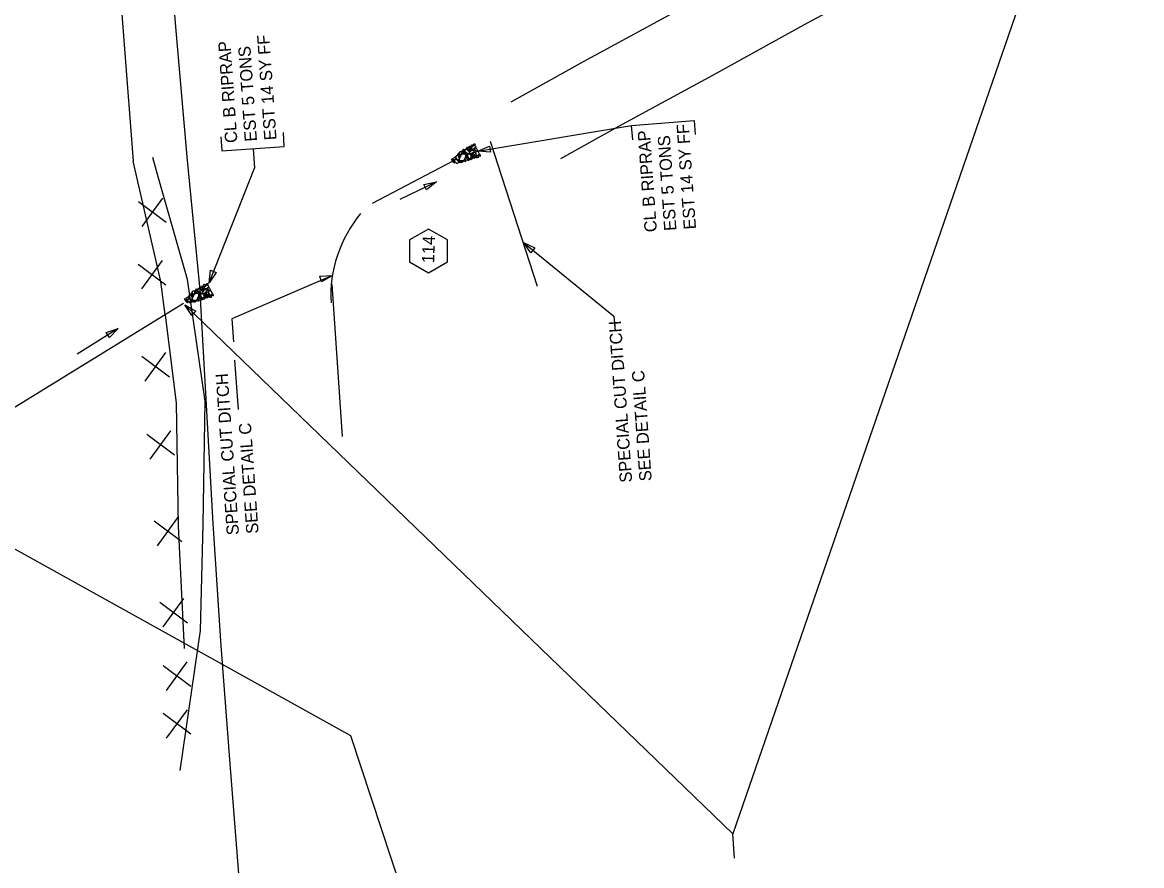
# Model space of a CAD drawing. Extents: x 2384780 to 2405432, y 547869 to 573706.
# Drawn here: x 2400276.3 to 2400732.7, y 566437.2 to 566781.1 of the extents above; entities that cross this region are included whole.
import ezdxf

# ---------------------------------------------------------------- set-up
doc = ezdxf.new("R2010")
doc.units = 0
for name, color, linetype in [('Old_Level_1', 7, 'Continuous'), ('Old_Level_18', 7, 'Continuous'), ('Old_Level_19', 7, 'Continuous'), ('Old_Level_20', 7, 'Continuous'), ('Old_Level_5', 7, 'Continuous'), ('Old_Level_62', 7, 'Continuous'), ('Old_Level_63', 7, 'Continuous'), ('Prop Ditch Text', 7, 'Continuous'), ('Prop Drainage Box Number Symbol CELL', 7, 'Continuous'), ('Prop Easement Temporary Drainage', 7, 'Continuous'), ('Prop Pipe RCP 24in', 7, 'Continuous'), ('Prop Special Cut Ditch Detail CELL', 7, 'Continuous')]:
    doc.layers.add(name, color=color, linetype=linetype)

msp = doc.modelspace()

# ---------------------------------------------------------------- linework, layer by layer
at = {"layer": 'Old_Level_1'}
for points in [[(2400454.99, 566727.18), (2400454.7, 566727.48), (2400454.41, 566728.01), (2400454.77, 566728.45), (2400455.11, 566728.46), (2400455.43, 566727.65), (2400455.24, 566727.31), (2400454.99, 566727.18)], [(2400456.12, 566728.73), (2400456.06, 566728.44), (2400455.67, 566728.12), (2400455.38, 566728.2), (2400455.33, 566728.39), (2400455.73, 566728.82), (2400455.93, 566728.84), (2400456.12, 566728.73)], [(2400456.73, 566728.18), (2400456.66, 566727.92), (2400456.27, 566727.63), (2400455.98, 566727.69), (2400455.87, 566727.89), (2400456.33, 566728.32), (2400456.55, 566728.3), (2400456.73, 566728.18)], [(2400456.14, 566729.31), (2400456.39, 566729.23), (2400456.69, 566728.92), (2400456.65, 566728.56), (2400456.37, 566728.41), (2400456.02, 566728.9), (2400455.98, 566729.22), (2400456.14, 566729.31)], [(2400457.27, 566729.43), (2400457.72, 566729.14), (2400458.63, 566728.39), (2400458.3, 566727.49), (2400457.87, 566727.26), (2400456.83, 566728.32), (2400456.76, 566729.08), (2400457.2, 566729.54)], [(2400457.28, 566726.88), (2400457.03, 566727.09), (2400456.94, 566727.5), (2400457.15, 566727.83), (2400457.37, 566727.82), (2400457.65, 566727.29), (2400457.45, 566726.96), (2400457.28, 566726.88)], [(2400458.15, 566730.05), (2400458.1, 566729.76), (2400457.71, 566729.44), (2400457.41, 566729.51), (2400457.36, 566729.69), (2400457.75, 566730.13), (2400457.95, 566730.16), (2400458.15, 566730.05)], [(2400458.37, 566728.9), (2400458.13, 566729.11), (2400458.03, 566729.53), (2400458.24, 566729.86), (2400458.46, 566729.84), (2400458.74, 566729.31), (2400458.54, 566728.99), (2400458.37, 566728.9)], [(2400458.55, 566730.6), (2400458.87, 566730.47), (2400459.15, 566730.12), (2400459.11, 566729.79), (2400458.85, 566729.65), (2400458.5, 566730.14), (2400458.42, 566730.44), (2400458.55, 566730.6)], [(2400459.29, 566729.12), (2400459.22, 566728.88), (2400458.82, 566728.48), (2400458.52, 566728.58), (2400458.47, 566728.77), (2400458.89, 566729.24), (2400459.08, 566729.27), (2400459.29, 566729.12)], [(2400458.6, 566727.91), (2400458.87, 566728.25), (2400459.63, 566729), (2400460.28, 566728.8), (2400460.52, 566728.33), (2400459.59, 566727.54), (2400458.98, 566727.39), (2400458.68, 566727.82)], [(2400459.57, 566730.23), (2400459.33, 566730.45), (2400459.23, 566730.86), (2400459.45, 566731.18), (2400459.67, 566731.16), (2400459.95, 566730.63), (2400459.73, 566730.32), (2400459.57, 566730.23)], [(2400459.37, 566729.71), (2400459.58, 566730.17), (2400460.31, 566730.9), (2400461, 566730.72), (2400461.14, 566730.2), (2400460.23, 566729.36), (2400459.74, 566729.33), (2400459.3, 566729.68)], [(2400460.83, 566729.34), (2400460.76, 566729.06), (2400460.39, 566728.71), (2400460.09, 566728.81), (2400460, 566728.98), (2400460.43, 566729.46), (2400460.68, 566729.47), (2400460.83, 566729.34)], [(2400460.9, 566731.45), (2400460.85, 566731.16), (2400460.46, 566730.84), (2400460.16, 566730.92), (2400460.1, 566731.1), (2400460.5, 566731.54), (2400460.7, 566731.56), (2400460.9, 566731.45)], [(2400460.5, 566728.16), (2400460.82, 566727.94), (2400461.27, 566727.36), (2400461.13, 566726.96), (2400460.87, 566726.83), (2400460.29, 566727.44), (2400460.21, 566727.82), (2400460.5, 566728.16)], [(2400461.25, 566728.56), (2400461.02, 566728.85), (2400460.72, 566729.41), (2400461.09, 566729.84), (2400461.38, 566729.9), (2400461.73, 566729.03), (2400461.57, 566728.68), (2400461.25, 566728.56)], [(2400461.81, 566726.65), (2400461.5, 566727.06), (2400461.02, 566727.91), (2400461.48, 566728.55), (2400462.01, 566728.58), (2400462.51, 566727.49), (2400462.27, 566726.89), (2400461.81, 566726.65)], [(2400451.62, 566725.36), (2400451.8, 566725.2), (2400452.25, 566724.84), (2400452.05, 566724.57), (2400451.89, 566724.48), (2400451.41, 566724.87), (2400451.36, 566725.22), (2400451.62, 566725.36)], [(2400453.2, 566725.81), (2400453.02, 566725.51), (2400452.6, 566725.03), (2400452.07, 566725.14), (2400451.88, 566725.49), (2400452.58, 566726.09), (2400452.94, 566726.06), (2400453.2, 566725.81)], [(2400452.21, 566724.53), (2400452.37, 566724.37), (2400452.8, 566724.04), (2400452.64, 566723.74), (2400452.47, 566723.65), (2400451.94, 566724.06), (2400451.94, 566724.39), (2400452.21, 566724.53)], [(2400453.62, 566723.42), (2400453.27, 566723.69), (2400452.55, 566724.42), (2400452.73, 566725.11), (2400453.22, 566725.32), (2400454.04, 566724.4), (2400454.04, 566723.76), (2400453.73, 566723.48)], [(2400453.84, 566724.93), (2400453.51, 566725.31), (2400453.03, 566726.2), (2400453.47, 566726.83), (2400453.92, 566726.85), (2400454.44, 566725.72), (2400454.25, 566725.17), (2400453.84, 566724.93)], [(2400454.6, 566727.59), (2400454.55, 566727.3), (2400454.16, 566726.98), (2400453.85, 566727.07), (2400453.8, 566727.25), (2400454.21, 566727.68), (2400454.41, 566727.71), (2400454.6, 566727.59)], [(2400454.27, 566724.14), (2400454.16, 566724.33), (2400453.94, 566724.73), (2400454.15, 566724.98), (2400454.32, 566725.06), (2400454.6, 566724.53), (2400454.55, 566724.17), (2400454.27, 566724.14)], [(2400454.98, 566727.14), (2400454.88, 566726.84), (2400454.49, 566726.56), (2400454.2, 566726.61), (2400454.1, 566726.81), (2400454.57, 566727.28), (2400454.79, 566727.26), (2400454.98, 566727.14)], [(2400455, 566726.55), (2400454.94, 566726.27), (2400454.56, 566725.95), (2400454.25, 566726.02), (2400454.2, 566726.21), (2400454.61, 566726.65), (2400454.81, 566726.67), (2400455, 566726.55)], [(2400457.03, 566727.06), (2400456.93, 566726.21), (2400456.17, 566724.65), (2400454.96, 566724.6), (2400454.38, 566725.19), (2400455.28, 566727.16), (2400456.19, 566727.51), (2400457.1, 566727.22)], [(2400455.24, 566724.46), (2400455.18, 566724.18), (2400454.81, 566723.85), (2400454.5, 566723.95), (2400454.42, 566724.12), (2400454.84, 566724.58), (2400455.09, 566724.59), (2400455.24, 566724.46)], [(2400455.96, 566724.48), (2400455.85, 566724.2), (2400455.47, 566723.86), (2400455.19, 566723.93), (2400455.08, 566724.13), (2400455.55, 566724.59), (2400455.78, 566724.59), (2400455.96, 566724.48)], [(2400456.78, 566724.23), (2400456.57, 566724.46), (2400456.31, 566724.87), (2400456.56, 566725.13), (2400456.82, 566725.19), (2400457.05, 566724.59), (2400456.96, 566724.29), (2400456.78, 566724.23)], [(2400457.5, 566724.73), (2400457.17, 566724.89), (2400456.67, 566725.39), (2400456.79, 566725.83), (2400457.06, 566725.97), (2400457.71, 566725.39), (2400457.72, 566724.96), (2400457.5, 566724.73)], [(2400457.8, 566726.58), (2400457.75, 566726.3), (2400457.35, 566726), (2400457.07, 566726.06), (2400456.97, 566726.26), (2400457.39, 566726.71), (2400457.65, 566726.71), (2400457.8, 566726.58)], [(2400457.74, 566726.14), (2400457.93, 566726), (2400458.34, 566725.66), (2400458.14, 566725.34), (2400458, 566725.27), (2400457.52, 566725.69), (2400457.52, 566725.91), (2400457.74, 566726.14)], [(2400458.62, 566725.3), (2400458.57, 566725.02), (2400458.19, 566724.69), (2400457.89, 566724.79), (2400457.8, 566724.96), (2400458.22, 566725.43), (2400458.47, 566725.44), (2400458.62, 566725.3)], [(2400458.57, 566725.46), (2400458.24, 566725.88), (2400457.85, 566726.81), (2400458.24, 566727.36), (2400458.78, 566727.45), (2400459.26, 566726.35), (2400459.06, 566725.65), (2400458.57, 566725.46)], [(2400459.62, 566725.6), (2400459.57, 566725.32), (2400459.19, 566724.99), (2400458.89, 566725.09), (2400458.8, 566725.25), (2400459.22, 566725.73), (2400459.47, 566725.73), (2400459.62, 566725.6)], [(2400459.95, 566727.34), (2400459.86, 566727.03), (2400459.48, 566726.71), (2400459.18, 566726.81), (2400459.11, 566726.99), (2400459.53, 566727.42), (2400459.76, 566727.46), (2400459.95, 566727.34)], [(2400459.49, 566726.52), (2400459.65, 566726.37), (2400459.97, 566725.98), (2400459.89, 566725.69), (2400459.76, 566725.61), (2400459.33, 566725.94), (2400459.29, 566726.26), (2400459.41, 566726.44)], [(2400460.55, 566726.86), (2400460.42, 566726.71), (2400460.08, 566726.3), (2400459.73, 566726.46), (2400459.65, 566726.63), (2400460.11, 566727.13), (2400460.35, 566727.01), (2400460.55, 566726.86)], [(2400460.85, 566726.22), (2400460.71, 566725.92), (2400460.34, 566725.57), (2400460.07, 566725.68), (2400459.99, 566725.84), (2400460.41, 566726.33), (2400460.67, 566726.33), (2400460.85, 566726.22)], [(2400461.26, 566725.79), (2400461.04, 566726.02), (2400460.77, 566726.43), (2400461.02, 566726.68), (2400461.28, 566726.74), (2400461.52, 566726.15), (2400461.43, 566725.85), (2400461.26, 566725.79)], [(2400461.95, 566725.79), (2400461.73, 566726.02), (2400461.47, 566726.43), (2400461.72, 566726.68), (2400461.98, 566726.75), (2400462.21, 566726.15), (2400462.13, 566725.85), (2400461.95, 566725.79)], [(2400462.77, 566726.39), (2400462.55, 566726.61), (2400462.29, 566727.03), (2400462.54, 566727.28), (2400462.8, 566727.34), (2400463.03, 566726.75), (2400462.95, 566726.45), (2400462.77, 566726.39)], [(2400349.25, 566673.13), (2400349.2, 566672.84), (2400348.82, 566672.52), (2400348.52, 566672.59), (2400348.46, 566672.77), (2400348.86, 566673.21), (2400349.06, 566673.24), (2400349.25, 566673.13)], [(2400349.66, 566673.68), (2400349.98, 566673.55), (2400350.25, 566673.2), (2400350.22, 566672.87), (2400349.96, 566672.73), (2400349.61, 566673.22), (2400349.53, 566673.52), (2400349.66, 566673.68)], [(2400350.67, 566673.31), (2400350.43, 566673.53), (2400350.34, 566673.94), (2400350.55, 566674.26), (2400350.77, 566674.25), (2400351.05, 566673.72), (2400350.84, 566673.4), (2400350.67, 566673.31)], [(2400350.47, 566672.79), (2400350.69, 566673.25), (2400351.41, 566673.98), (2400352.11, 566673.8), (2400352.24, 566673.28), (2400351.33, 566672.44), (2400350.85, 566672.41), (2400350.4, 566672.76)], [(2400352, 566674.53), (2400351.95, 566674.24), (2400351.57, 566673.92), (2400351.26, 566674), (2400351.21, 566674.19), (2400351.6, 566674.62), (2400351.81, 566674.64), (2400352, 566674.53)], [(2400352.35, 566671.64), (2400352.12, 566671.93), (2400351.83, 566672.49), (2400352.2, 566672.92), (2400352.49, 566672.98), (2400352.83, 566672.11), (2400352.67, 566671.76), (2400352.35, 566671.64)], [(2400342.72, 566668.44), (2400342.9, 566668.28), (2400343.35, 566667.92), (2400343.15, 566667.65), (2400342.99, 566667.56), (2400342.51, 566667.95), (2400342.46, 566668.3), (2400342.72, 566668.44)], [(2400344.3, 566668.89), (2400344.12, 566668.59), (2400343.7, 566668.11), (2400343.17, 566668.22), (2400342.98, 566668.57), (2400343.69, 566669.17), (2400344.04, 566669.14), (2400344.3, 566668.89)], [(2400344.73, 566666.5), (2400344.38, 566666.77), (2400343.65, 566667.5), (2400343.83, 566668.19), (2400344.33, 566668.4), (2400345.14, 566667.48), (2400345.15, 566666.84), (2400344.84, 566666.56)], [(2400344.94, 566668.01), (2400344.61, 566668.39), (2400344.13, 566669.28), (2400344.57, 566669.91), (2400345.03, 566669.93), (2400345.54, 566668.8), (2400345.36, 566668.25), (2400344.94, 566668.01)], [(2400345.7, 566670.68), (2400345.65, 566670.38), (2400345.27, 566670.06), (2400344.96, 566670.15), (2400344.91, 566670.33), (2400345.32, 566670.76), (2400345.52, 566670.79), (2400345.7, 566670.68)], [(2400346.08, 566670.22), (2400345.98, 566669.92), (2400345.59, 566669.64), (2400345.3, 566669.69), (2400345.2, 566669.89), (2400345.68, 566670.36), (2400345.9, 566670.34), (2400346.08, 566670.22)], [(2400346.1, 566669.63), (2400346.05, 566669.35), (2400345.66, 566669.03), (2400345.36, 566669.1), (2400345.31, 566669.29), (2400345.72, 566669.73), (2400345.92, 566669.75), (2400346.1, 566669.63)], [(2400348.14, 566670.14), (2400348.04, 566669.29), (2400347.27, 566667.73), (2400346.06, 566667.68), (2400345.49, 566668.27), (2400346.38, 566670.24), (2400347.3, 566670.59), (2400348.2, 566670.3)], [(2400346.09, 566670.26), (2400345.8, 566670.56), (2400345.52, 566671.09), (2400345.87, 566671.53), (2400346.22, 566671.54), (2400346.54, 566670.73), (2400346.35, 566670.39), (2400346.09, 566670.26)], [(2400347.23, 566671.81), (2400347.16, 566671.52), (2400346.78, 566671.2), (2400346.49, 566671.28), (2400346.43, 566671.47), (2400346.83, 566671.9), (2400347.03, 566671.92), (2400347.23, 566671.81)], [(2400347.84, 566671.26), (2400347.76, 566671), (2400347.38, 566670.71), (2400347.08, 566670.77), (2400346.98, 566670.97), (2400347.44, 566671.4), (2400347.65, 566671.38), (2400347.84, 566671.26)], [(2400347.24, 566672.39), (2400347.49, 566672.31), (2400347.79, 566672), (2400347.76, 566671.64), (2400347.47, 566671.49), (2400347.13, 566671.98), (2400347.08, 566672.3), (2400347.24, 566672.39)], [(2400348.6, 566667.81), (2400348.27, 566667.97), (2400347.78, 566668.48), (2400347.89, 566668.91), (2400348.16, 566669.05), (2400348.82, 566668.47), (2400348.82, 566668.04), (2400348.6, 566667.81)], [(2400348.37, 566672.51), (2400348.82, 566672.22), (2400349.74, 566671.47), (2400349.41, 566670.57), (2400348.98, 566670.34), (2400347.94, 566671.4), (2400347.86, 566672.16), (2400348.3, 566672.62)], [(2400348.39, 566669.96), (2400348.14, 566670.17), (2400348.04, 566670.58), (2400348.25, 566670.91), (2400348.47, 566670.9), (2400348.75, 566670.37), (2400348.55, 566670.04), (2400348.39, 566669.96)], [(2400348.9, 566669.66), (2400348.86, 566669.38), (2400348.45, 566669.08), (2400348.17, 566669.14), (2400348.07, 566669.34), (2400348.5, 566669.79), (2400348.75, 566669.79), (2400348.9, 566669.66)], [(2400348.84, 566669.22), (2400349.04, 566669.08), (2400349.45, 566668.74), (2400349.25, 566668.42), (2400349.1, 566668.35), (2400348.62, 566668.77), (2400348.62, 566668.99), (2400348.84, 566669.22)], [(2400349.73, 566668.38), (2400349.67, 566668.1), (2400349.3, 566667.77), (2400348.99, 566667.87), (2400348.91, 566668.04), (2400349.33, 566668.51), (2400349.58, 566668.52), (2400349.73, 566668.38)], [(2400349.68, 566668.54), (2400349.34, 566668.96), (2400348.95, 566669.89), (2400349.35, 566670.44), (2400349.89, 566670.54), (2400350.36, 566669.43), (2400350.17, 566668.73), (2400349.68, 566668.54)], [(2400349.48, 566671.98), (2400349.23, 566672.19), (2400349.14, 566672.61), (2400349.35, 566672.94), (2400349.57, 566672.92), (2400349.85, 566672.39), (2400349.65, 566672.07), (2400349.48, 566671.98)], [(2400350.39, 566672.2), (2400350.33, 566671.96), (2400349.93, 566671.56), (2400349.63, 566671.66), (2400349.57, 566671.85), (2400349.99, 566672.32), (2400350.19, 566672.35), (2400350.39, 566672.2)], [(2400349.7, 566670.99), (2400349.97, 566671.34), (2400350.73, 566672.08), (2400351.38, 566671.88), (2400351.63, 566671.41), (2400350.7, 566670.62), (2400350.09, 566670.47), (2400349.79, 566670.9)], [(2400350.73, 566668.68), (2400350.67, 566668.4), (2400350.29, 566668.07), (2400349.99, 566668.17), (2400349.91, 566668.33), (2400350.32, 566668.81), (2400350.58, 566668.81), (2400350.73, 566668.68)], [(2400351.05, 566670.42), (2400350.97, 566670.11), (2400350.58, 566669.79), (2400350.28, 566669.89), (2400350.22, 566670.07), (2400350.63, 566670.5), (2400350.87, 566670.54), (2400351.05, 566670.42)], [(2400350.6, 566669.6), (2400350.76, 566669.45), (2400351.08, 566669.06), (2400350.99, 566668.77), (2400350.86, 566668.69), (2400350.43, 566669.02), (2400350.4, 566669.34), (2400350.51, 566669.52)], [(2400351.66, 566669.94), (2400351.52, 566669.79), (2400351.18, 566669.38), (2400350.84, 566669.54), (2400350.75, 566669.71), (2400351.21, 566670.21), (2400351.45, 566670.09), (2400351.66, 566669.94)], [(2400351.96, 566669.3), (2400351.81, 566669), (2400351.44, 566668.65), (2400351.17, 566668.76), (2400351.1, 566668.92), (2400351.52, 566669.41), (2400351.77, 566669.41), (2400351.96, 566669.3)], [(2400351.93, 566672.42), (2400351.87, 566672.14), (2400351.49, 566671.79), (2400351.19, 566671.89), (2400351.11, 566672.06), (2400351.53, 566672.54), (2400351.78, 566672.56), (2400351.93, 566672.42)], [(2400351.61, 566671.24), (2400351.93, 566671.02), (2400352.37, 566670.44), (2400352.24, 566670.04), (2400351.97, 566669.91), (2400351.39, 566670.52), (2400351.31, 566670.9), (2400351.61, 566671.24)], [(2400352.37, 566668.87), (2400352.14, 566669.1), (2400351.88, 566669.51), (2400352.13, 566669.76), (2400352.39, 566669.82), (2400352.62, 566669.23), (2400352.53, 566668.93), (2400352.37, 566668.87)], [(2400352.92, 566669.73), (2400352.61, 566670.14), (2400352.12, 566670.99), (2400352.58, 566671.63), (2400353.11, 566671.66), (2400353.61, 566670.57), (2400353.38, 566669.97), (2400352.92, 566669.73)], [(2400353.05, 566668.87), (2400352.84, 566669.1), (2400352.58, 566669.51), (2400352.83, 566669.76), (2400353.09, 566669.83), (2400353.32, 566669.23), (2400353.23, 566668.93), (2400353.05, 566668.87)], [(2400353.87, 566669.47), (2400353.66, 566669.69), (2400353.39, 566670.11), (2400353.65, 566670.36), (2400353.91, 566670.42), (2400354.14, 566669.83), (2400354.05, 566669.53), (2400353.87, 566669.47)], [(2400343.31, 566667.61), (2400343.48, 566667.45), (2400343.91, 566667.12), (2400343.74, 566666.82), (2400343.57, 566666.73), (2400343.05, 566667.14), (2400343.05, 566667.47), (2400343.31, 566667.61)], [(2400345.37, 566667.22), (2400345.26, 566667.41), (2400345.05, 566667.81), (2400345.26, 566668.06), (2400345.43, 566668.14), (2400345.71, 566667.61), (2400345.65, 566667.25), (2400345.37, 566667.22)], [(2400346.34, 566667.54), (2400346.29, 566667.26), (2400345.91, 566666.93), (2400345.61, 566667.03), (2400345.52, 566667.2), (2400345.95, 566667.66), (2400346.19, 566667.68), (2400346.34, 566667.54)], [(2400347.07, 566667.56), (2400346.95, 566667.28), (2400346.58, 566666.94), (2400346.29, 566667.01), (2400346.19, 566667.21), (2400346.66, 566667.67), (2400346.88, 566667.67), (2400347.07, 566667.56)], [(2400347.89, 566667.31), (2400347.67, 566667.54), (2400347.41, 566667.95), (2400347.66, 566668.21), (2400347.92, 566668.27), (2400348.15, 566667.67), (2400348.07, 566667.38), (2400347.89, 566667.31)]]:
    msp.add_lwpolyline(points, dxfattribs=at)
at = {"layer": 'Old_Level_18'}
for points in [[(2400334.47, 566661.79), (2400332.76, 566675.42), (2400321.48, 566724.45)], [(2400334.47, 566661.79), (2400338.97, 566625.73), (2400339.8, 566575.67), (2400342.23, 566525.72)]]:
    msp.add_lwpolyline(points, dxfattribs=at)
at = {"layer": 'Old_Level_19'}
msp.add_lwpolyline([(2400286.9, 567173.41), (2400310.48, 566867.3), (2400321.48, 566724.45)], dxfattribs=at)
at = {"layer": 'Old_Level_20'}
for points in [[(2400525.22, 566733.23), (2400524.74, 566738.97), (2400550.21, 566741.11), (2400550.69, 566735.37)], [(2400357.2, 566734.41), (2400357.6, 566728.66), (2400383.1, 566730.44), (2400382.7, 566736.19)]]:
    msp.add_lwpolyline(points, dxfattribs=at)
at = {"layer": 'Old_Level_5'}
for p, q in [((2400462.01, 566728.58), (2400524.74, 566738.97)), ((2400370.35, 566729.55), (2400370.9, 566721.67)), ((2400352.39, 566674.83), (2400370.9, 566721.67)), ((2400445.1, 566716.04), (2400430.15, 566708.85)), ((2400480.59, 566691.27), (2400517.54, 566661.31)), ((2400402.73, 566677.86), (2400361.67, 566660.16)), ((2400361.67, 566660.16), (2400362.32, 566650.78)), ((2400517.54, 566661.31), (2400517.74, 566658.46)), ((2400315.31, 566656.24), (2400298.63, 566645.77)), ((2400362.84, 566643.35), (2400364.25, 566623.18))]:
    msp.add_line(p, q, dxfattribs=at)
for points in [[(2400467.15, 566728.16), (2400462.01, 566728.58), (2400466.74, 566730.63)], [(2400440.05, 566715), (2400445.1, 566716.04), (2400441.13, 566712.74)], [(2400483.68, 566687.15), (2400480.59, 566691.27), (2400485.26, 566689.1)], [(2400355.33, 566679.06), (2400352.39, 566674.83), (2400353, 566679.95)], [(2400397.58, 566677.6), (2400402.73, 566677.86), (2400398.31, 566675.21)], [(2400310.41, 566654.64), (2400315.31, 566656.24), (2400311.74, 566652.53)]]:
    msp.add_lwpolyline(points, close=True, dxfattribs=at)
at = {"layer": 'Old_Level_62'}
msp.add_lwpolyline([(2400253.97, 566123.38), (2400166.54, 566301.02), (2400034.82, 566502.63), (2400169.34, 566748.06), (2400213.68, 566814.89), (2400224.49, 566593.36), (2400410.03, 566490.27), (2400451.8, 566363.65), (2400374.13, 566238.93), (2400362.99, 566203.35), (2400280.39, 566137.4)], close=True, dxfattribs=at)
at = {"layer": 'Old_Level_63'}
for p, q in [((2400334.94, 566699.41), (2400323.67, 566707.86)), ((2400325.08, 566697.84), (2400333.52, 566709.43)), ((2400334.8, 566673.92), (2400323.53, 566682.37)), ((2400324.95, 566672.35), (2400333.39, 566683.94)), ((2400326.35, 566634.82), (2400334.79, 566646.41)), ((2400336.21, 566636.39), (2400324.94, 566644.84)), ((2400328.43, 566602.95), (2400336.86, 566614.54)), ((2400338.28, 566604.52), (2400327.01, 566612.97)), ((2400341.28, 566569.24), (2400330.01, 566577.69)), ((2400331.43, 566567.67), (2400339.87, 566579.26)), ((2400333.7, 566534.52), (2400342.13, 566546.11)), ((2400343.55, 566536.09), (2400332.28, 566544.54)), ((2400344.92, 566510.22), (2400333.65, 566518.68)), ((2400335.07, 566508.65), (2400343.51, 566520.24)), ((2400335.11, 566489.19), (2400343.55, 566500.78)), ((2400344.97, 566490.76), (2400333.7, 566499.21))]:
    msp.add_line(p, q, dxfattribs=at)
msp.add_lwpolyline([(2400340.61, 566476.04), (2400348.92, 566533.09), (2400350.06, 566576.39), (2400350.77, 566626.56), (2400343.56, 566676.18), (2400331.64, 566718.09), (2400329.42, 566725.92)], dxfattribs=at)
at = {"layer": 'Prop Ditch Text'}
for p in [(2400709.12, 566864.72), (2400342.59, 566665.83), (2400566.67, 566440.21)]:
    msp.add_line(p, (2400565.98, 566450.19), dxfattribs=at)
msp.add_lwpolyline([(2400345.35, 566661.48), (2400342.59, 566665.83), (2400347.07, 566663.29)], close=True, dxfattribs=at)
at = {"layer": 'Prop Drainage Box Number Symbol CELL'}
msp.add_lwpolyline([(2400441.89, 566678.91), (2400449.64, 566683.38), (2400449.64, 566692.33), (2400441.89, 566696.8), (2400434.14, 566692.33), (2400434.14, 566683.38)], close=True, dxfattribs=at)
at = {"layer": 'Prop Easement Temporary Drainage'}
for points in [[(2400718.4, 566881.13), (2400665.89, 566852.63), (2400624.73, 566830.06), (2400582.02, 566807.02), (2400543.37, 566785.71), (2400505.01, 566764.91), (2400475.41, 566748.52)], [(2400732.71, 566854.76), (2400680.26, 566826.29), (2400639.06, 566803.7), (2400596.38, 566780.69), (2400557.76, 566759.39), (2400519.43, 566738.6), (2400495.69, 566725.46)]]:
    msp.add_lwpolyline(points, dxfattribs=at)
at = {"layer": 'Prop Pipe RCP 24in'}
for p, q in [((2400419.03, 566707.29), (2400451.89, 566724.61)), ((2400251, 566610.74), (2400342.01, 566666.6))]:
    msp.add_line(p, q, dxfattribs=at)
at = {"layer": 'Prop Special Cut Ditch Detail CELL'}
for p, q in [((2400486.41, 566673.34), (2400467.19, 566732.54)), ((2400406.76, 566612.18), (2400402.6, 566674.28))]:
    msp.add_line(p, q, dxfattribs=at)
for points in [[(2400311.38, 567175.16), (2400313.12, 567125.15), (2400315.64, 567075.21), (2400318.82, 567025.31), (2400322.77, 566975.46), (2400326.56, 566925.61), (2400330.7, 566875.77), (2400334.84, 566825.94), (2400338.98, 566776.11), (2400343.35, 566726.29), (2400348.91, 566669.21)], [(2400380.96, 566227.7), (2400376.99, 566277.55), (2400373.02, 566327.39), (2400369.05, 566377.23), (2400365.07, 566427.08), (2400361.1, 566476.92), (2400357.36, 566526.78), (2400354.1, 566576.68), (2400348.82, 566670.9)]]:
    msp.add_lwpolyline(points, dxfattribs=at)
msp.add_arc((2400454.32, 566669.58), 52.25, 140.1058, 183.0986, dxfattribs=at)

# ---------------------------------------------------------------- texts
at = {"layer": 'Old_Level_5'}
for s, p in [('EST 14 SY FF', (2400379.95, 566733.19)), ('CL B RIPRAP', (2400363.99, 566732.08)), ('EST 5 TONS', (2400371.97, 566732.63)), ('EST 14 SY FF', (2400551.02, 566696.79)), ('CL B RIPRAP', (2400535.06, 566695.68)), ('EST 5 TONS', (2400543.04, 566696.23)), ('SPECIAL CUT DITCH', (2400524.97, 566593.57)), ('SPECIAL CUT DITCH', (2400364.64, 566572.14)), ('SEE DETAIL C', (2400532.95, 566594.12)), ('SEE DETAIL C', (2400372.62, 566572.7))]:
    msp.add_text(s, height=5, rotation=93.9999, dxfattribs=at).set_placement(p)
at = {"layer": 'Prop Drainage Box Number Symbol CELL'}
msp.add_text('114', height=5, rotation=88.1742, dxfattribs=at).set_placement((2400444.18, 566682.79))

doc.saveas('drawing.dxf')
